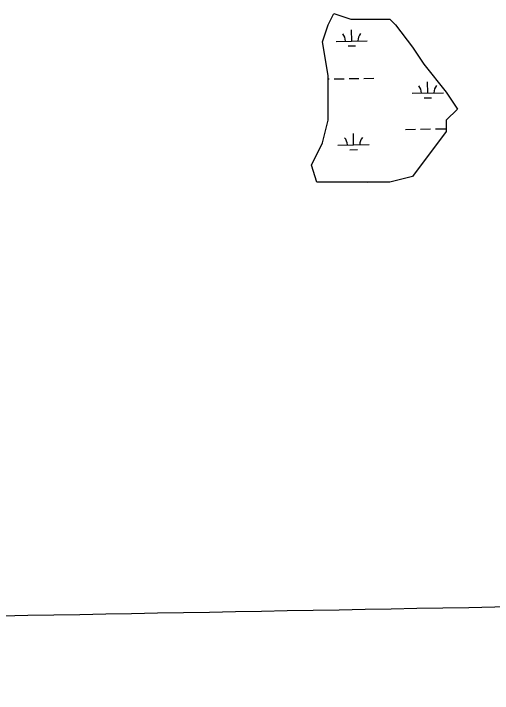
# Model space of a CAD drawing. Extents: x 3914892 to 3953151, y 242587 to 268572.
# Drawn here: x 3933211 to 3934745, y 254080 to 256260 of the extents above; entities that cross this region are included whole.
import ezdxf

# ---------------------------------------------------------------- set-up
doc = ezdxf.new("R2010")
doc.units = 0
doc.layers.add('V-GRID-MAJR', color=7, linetype='Continuous')
doc.layers.add('V-WETL-SWMP', color=7, linetype='Continuous')

msp = doc.modelspace()

# ---------------------------------------------------------------- linework, layer by layer
at = {"layer": 'V-GRID-MAJR'}
msp.add_spline([(3919048.168, 254080.336), (3924366.077, 254173.55000000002), (3929683.974, 254267.537), (3935001.8570000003, 254362.298), (3940319.725, 254457.832), (3945637.58, 254554.14), (3950955.421, 254651.22100000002), (3950955.4220000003, 254651.22100000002)], degree=3, dxfattribs=at)
at = {"layer": 'V-WETL-SWMP'}
for p, q in [((3934294.3040343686, 256171.7734924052), (3934293.6600423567, 256207.76773186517)), ((3934244.312035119, 256170.87905905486), (3934344.2960336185, 256172.66792575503)), ((3934282.58199457, 256156.13029759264), (3934306.578154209, 256156.55962560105)), ((3934218.949, 256050.3350593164), (3934221.6199206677, 256050.38284617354)), ((3934237.617360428, 256050.66906484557), (3934269.6122399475, 256051.2415021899)), ((3934285.609679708, 256051.52772086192), (3934317.604559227, 256052.10015820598)), ((3934333.601998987, 256052.38637687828), (3934365.5968785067, 256052.95881422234)), ((3934537.7931721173, 256005.28954858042), (3934537.1491801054, 256041.28378804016)), ((3934487.801172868, 256004.3951152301), (3934587.7851713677, 256006.1839819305)), ((3934526.071132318, 255989.64635376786), (3934550.067291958, 255990.0756817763)), ((3934466.4618431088, 255888.56284816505), (3934498.456722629, 255889.1352855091)), ((3934514.4541623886, 255889.42150418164), (3934546.449041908, 255889.99394152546)), ((3934562.4464816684, 255890.28016019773), (3934594.441361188, 255890.85259754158)), ((3934300.2551466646, 255839.15172539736), (3934299.6111546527, 255875.14596485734)), ((3934250.263147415, 255838.25729204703), (3934350.247145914, 255840.0461587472)), ((3934288.5331068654, 255823.5085305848), (3934312.5292665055, 255823.93785859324)), ((3934343.2638129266, 255719.831), (3934371.5479908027, 255720.3370472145))]:
    msp.add_line(p, q, dxfattribs=at)
msp.add_lwpolyline([(3934524.8200000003, 256097.928), (3934596.79, 256007.905), (3934632.775, 255953.891), (3934596.79, 255917.882), (3934596.79, 255881.873), (3934488.835, 255737.836), (3934416.865, 255719.831), (3934182.964, 255719.831), (3934164.971, 255773.845), (3934200.9560000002, 255845.863), (3934218.949, 255917.882), (3934218.949, 256061.919), (3934200.9560000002, 256169.94700000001), (3934218.949, 256223.96), (3934236.941, 256259.97), (3934290.918, 256241.965), (3934416.865, 256241.965), (3934434.858, 256223.96), (3934488.835, 256151.942)], close=True, dxfattribs=at)
for centre, radius, start, end in [((3934239.061444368, 256171.2599971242), 35.24628790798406, 0.25317973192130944, 41.79683806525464), ((3934349.5296371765, 256173.23644210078), 35.24628790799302, 140.25317672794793, 181.79683506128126), ((3934482.5505821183, 256004.77605329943), 35.24628790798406, 0.25317973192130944, 41.79683806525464), ((3934593.0187749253, 256006.752498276), 35.24628790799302, 140.25317672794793, 181.79683506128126), ((3934245.0125566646, 255838.63823011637), 35.24628790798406, 0.25317973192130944, 41.79683806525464), ((3934355.480749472, 255840.61467509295), 35.24628790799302, 140.25317672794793, 181.79683506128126)]:
    msp.add_arc(centre, radius, start, end, dxfattribs=at)

doc.saveas('drawing.dxf')
